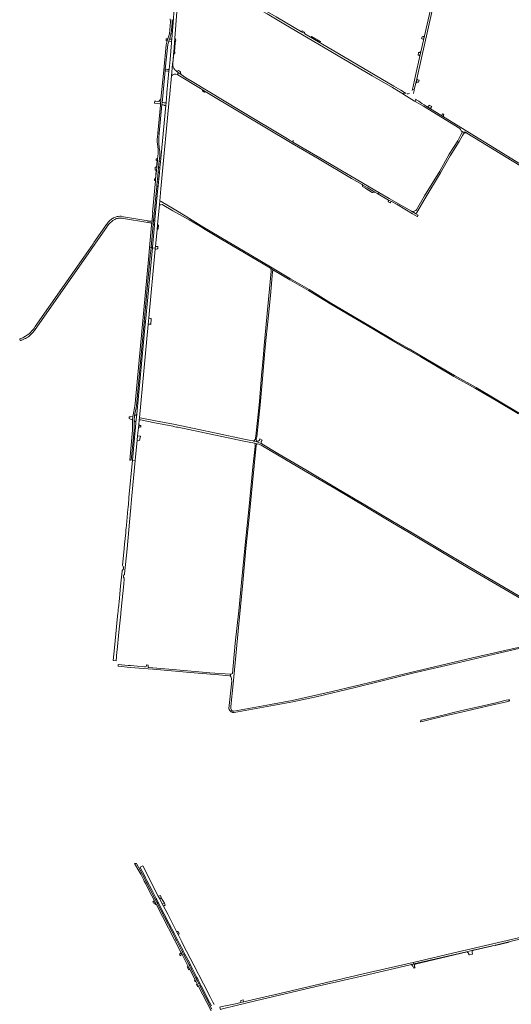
# Model space of a CAD drawing. Header units: metres. Extents: x 166325 to 190320, y 381923 to 404576.
# Tile 592 of 656: x 166478 to 167481, y 396203 to 398211. Entities that reach past the tile are written whole.
import ezdxf

# ---------------------------------------------------------------- set-up
doc = ezdxf.new("R2010")
doc.units = ezdxf.units.M
for name, color, linetype, lineweight in [('B-WE-OG-WATER_BEEK-GV', 8, 'Continuous', 18), ('B-WE-VH-VERHARDING_ASFALT-GV', 8, 'Continuous', 18), ('B-WE-VH-VERHARDING_BETONSTRAATSTEEN-GV', 8, 'Continuous', 18), ('B-WE-VH-VERHARDING_FUNDERING_ZAND-GV', 8, 'Continuous', 18), ('B-WE-VH-VERHARDING_HALFVERHARDING-GV', 8, 'Continuous', 18), ('B-WE-VH-VERHARDING_STRAATBAKSTEEN-GV', 8, 'Continuous', 18)]:
    doc.layers.add(name, color=color, linetype=linetype, lineweight=lineweight)

msp = doc.modelspace()

# ---------------------------------------------------------------- linework, layer by layer
at = {"layer": 'B-WE-OG-WATER_BEEK-GV', "flags": 128}
for points in [[(167352.39, 396792.135), (167381.943, 396798.945), (167420.444, 396808.212), (167443.486, 396813.245), (167468.639, 396819.035), (167476.181, 396820.821), (167476.927, 396821.37), (167477.316, 396821.914), (167477.4, 396822.52), (167477.342, 396822.989), (167477.015, 396823.703), (167476.813, 396823.897), (167476.346, 396823.978), (167475.473, 396823.811), (167470.917, 396822.771), (167451.966, 396818.363), (167432.376, 396813.696), (167386.379, 396803.047), (167363.041, 396797.68), (167341.873, 396792.74), (167321.436, 396787.831), (167300.666, 396783.04), (167298.339, 396782.275), (167296.305, 396781.92)], [(167295.755, 396781.168), (167295.956, 396779.357), (167296.03, 396779.165), (167296.171, 396779.016), (167296.359, 396778.931), (167296.564, 396778.923), (167296.648, 396778.943), (167318.371, 396784.037), (167352.39, 396792.135)]]:
    msp.add_lwpolyline(points, dxfattribs=at)
at = {"layer": 'B-WE-VH-VERHARDING_ASFALT-GV', "flags": 128}
for points in [[(167344.301, 398356.817), (167330.579, 398295.883), (167329.808, 398292.446), (167316.772, 398234.268), (167296.696, 398145.661), (167294.639, 398136.519), (167285.796, 398097.216), (167279.292, 398068.394), (167283.012, 398067.545), (167288.207, 398090.257), (167297.231, 398130.066), (167324.678, 398251.774), (167326.197, 398258.564), (167349.637, 398363.319)], [(166793.332, 398234.1), (166791.108, 398204.735), (166790.51, 398196.837), (166788.546, 398170.902), (166788.233, 398166.773), (166788.008, 398163.79), (166784.957, 398129.573), (166783.051, 398109.29), (166782.737, 398105.947), (166778.625, 398062.198), (166778.484, 398060.703), (166776.689, 398041.597), (166776.13, 398035.65), (166766.021, 397928.097), (166765.361, 397921.073), (166764.294, 397909.727), (166763.244, 397898.549), (166762.088, 397886.253), (166761.473, 397879.709), (166760.701, 397871.497), (166760.578, 397870.192), (166760.303, 397867.262), (166754.234, 397802.669), (166753.248, 397792.171), (166748.982, 397746.776), (166748.883, 397745.716), (166754.901, 397744.958), (166754.902, 397744.965), (166755.245, 397748.611), (166758.516, 397783.339), (166759.336, 397792.041), (166759.44, 397793.158), (166763.164, 397833.046), (166763.947, 397841.43), (166766.239, 397865.982), (166766.957, 397873.614), (166783.987, 398054.605), (166784.246, 398057.352), (166784.473, 398059.763), (166787.943, 398096.644), (166790.167, 398120.289), (166791.006, 398129.211), (166792.003, 398140.814), (166792.393, 398145.353), (166793.947, 398163.434), (166793.965, 398163.665), (166794.725, 398173.153), (166799.049, 398227.187)], [(167060.096, 398182.178), (167059.597, 398182.471), (167052.808, 398186.444), (167001.187, 398216.654), (166983.983, 398226.749), (166980.105, 398228.946), (166971.832, 398233.463), (166971.826, 398233.467), (166968.782, 398235.107)], [(166784.844, 398212.56), (166785.585, 398206.364), (166783.7, 398181.871), (166780.594, 398171.661), (166779.364, 398167.618), (166777.038, 398159.971), (166772.124, 398108.319), (166766.468, 398048.866), (166765.459, 398038.585), (166765.246, 398036.336), (166761.199, 397993.714), (166759.858, 397979.591), (166762.941, 397979.298), (166768.413, 398037.664), (166768.81, 398042.059), (166770.666, 398061.499), (166770.792, 398062.824), (166775.008, 398106.982), (166775.314, 398110.182), (166780.116, 398160.486), (166782.41, 398167.327), (166783.762, 398171.358), (166786.572, 398179.739), (166786.812, 398182.758), (166787.433, 398182.752), (166788.456, 398197.335), (166788.945, 398204.31), (166789.413, 398210.985)], [(166972.717, 398228.451), (166983.047, 398222.672), (167017.208, 398202.741), (167197.267, 398096.756), (167238.744, 398072.451), (167254.446, 398063.175), (167261.279, 398058.879), (167263.471, 398062.203), (167255.498, 398067.105), (167241.525, 398075.324), (167115.543, 398149.569), (167060.096, 398182.178)], [(167266.281, 398060.474), (167264.353, 398061.66), (167263.471, 398062.203), (167261.279, 398058.879), (167262.17, 398058.319), (167283.306, 398045.03), (167283.808, 398044.738), (167284.664, 398044.238), (167286.848, 398047.913), (167286.071, 398048.473), (167285.452, 398048.92)], [(167281.313, 398060.121), (167281.542, 398061.122), (167282.773, 398066.505), (167283.012, 398067.545), (167279.292, 398068.394), (167279.058, 398067.355), (167278.911, 398066.706)], [(167342.907, 398012.742), (167337.274, 398016.203), (167316.577, 398028.923), (167309.735, 398033.128), (167303.21, 398037.138), (167298.508, 398040.193), (167292.252, 398044.592), (167287.108, 398047.725), (167286.848, 398047.913), (167284.664, 398044.238), (167301.634, 398034.34), (167376.18, 397988.71), (167377.67, 397986.93), (167378.52, 397984.03), (167381.485, 397982.268), (167383.18, 397981.26), (167387.48, 397981.64), (167390.587, 397979.731), (167498.31, 397913.55), (167545.18, 397885.11), (167713.43, 397784.38)], [(167622.67, 397842.39), (167546.98, 397887.7), (167499.85, 397916.29), (167342.907, 398012.742)], [(166762.045, 397969.747), (166762.941, 397979.298), (166759.858, 397979.591), (166759.097, 397971.574)], [(166759.266, 397957.503), (166760.621, 397946.152), (166760.961, 397942.015), (166761.025, 397938.145), (166760.497, 397938.18), (166759.453, 397927.102), (166759.078, 397923.127), (166757.85, 397910.096), (166757.207, 397903.274), (166755.573, 397885.941), (166755.238, 397882.521), (166749.061, 397817.59), (166749.595, 397817.521), (166748.442, 397803.664), (166748.184, 397800.565), (166747.561, 397795.31), (166747.23, 397791.734), (166743.011, 397746.088), (166746.118, 397745.798), (166746.142, 397746.024), (166746.242, 397747.099), (166750.574, 397793.851), (166751.293, 397801.531), (166757.775, 397870.444)], [(166763.963, 397943.109), (166763.749, 397945.019), (166762.334, 397957.674)], [(166757.775, 397870.444), (166757.9, 397871.772), (166758.782, 397881.155), (166759.131, 397885.21), (166760.638, 397900.951), (166761.425, 397909.171), (166762.726, 397922.767), (166763.113, 397926.806), (166763.756, 397933.524), (166764.061, 397936.705)], [(166687.922, 397805.85), (166690.012, 397805.51), (166739.646, 397797.443), (166740.198, 397800.735), (166689.825, 397809.181), (166685.395, 397809.924)], [(166654.915, 397792.466), (166652.192, 397788.56), (166629.741, 397756.36), (166627.853, 397753.65), (166609.078, 397726.721), (166569.002, 397669.24), (166510.048, 397585.186), (166508.132, 397582.454)], [(166571.492, 397667.3), (166613.055, 397726.792), (166637.471, 397761.74), (166655.047, 397787.082)], [(166508.291, 397577.11), (166571.492, 397667.3)], [(166478.21, 397559.846), (166479.229, 397556.509), (166479.43, 397556.564), (166479.63, 397556.62)], [(166704.522, 397208.969), (166705.1, 397215.186), (166705.178, 397216.172), (166706.432, 397232.017), (166707.176, 397239.793), (166714.063, 397311.733), (166708.087, 397312.304), (166700.883, 397236.514), (166700.758, 397235.2), (166700.55, 397233.019), (166699.168, 397215.658), (166699.014, 397213.975), (166698.891, 397212.638), (166695.896, 397179.99), (166695.244, 397172.884), (166695.065, 397170.927), (166694.439, 397164.101), (166692.312, 397140.915), (166691.508, 397132.16), (166691.448, 397131.543), (166688.2, 397098.378)], [(166692.17, 397080.187), (166692.171, 397080.192), (166692.215, 397080.748), (166697.325, 397131.539), (166704.522, 397208.969)], [(166687.03, 397086.424), (166684.039, 397055.886), (166682.473, 397039.912), (166681.531, 397030.304), (166679.693, 397011.547), (166679.377, 397008.326), (166678.76, 397002.714), (166678.609, 397001.341), (166676.474, 396980), (166675.758, 396972.847), (166671.419, 396929.472), (166668.757, 396904.121), (166674.726, 396903.289), (166676.537, 396921.356), (166676.891, 396924.883), (166680.615, 396962.032), (166683.039, 396986.217), (166684.241, 396998.203), (166684.491, 397000.701), (166685.192, 397007.686), (166690.348, 397059.973), (166691.349, 397069.837), (166691.142, 397069.832), (166691.236, 397070.94)], [(166689.09, 397089.557), (166688.394, 397088.984)], [(166689.034, 397095.546), (166689.605, 397094.852)], [(166690.051, 397093.387), (166689.809, 397090.906)], [(166689.694, 397074.929), (166689.881, 397076.71)], [(166690.912, 397072.277), (166690.331, 397073.151), (166689.879, 397073.83)], [(166690.847, 397078.423), (166691.514, 397078.925), (166691.852, 397079.36)], [(166870.438, 396192.547), (166845.601, 396240.721), (166843.551, 396244.697), (166843.333, 396245.121), (166840.009, 396251.568), (166839.685, 396252.197), (166838.214, 396255.049), (166838.051, 396255.366), (166827.664, 396275.513), (166824.568, 396281.518), (166824.436, 396281.775), (166812.338, 396305.24), (166810.235, 396309.319), (166797.866, 396333.309), (166797.455, 396334.107), (166796.907, 396335.17), (166796.439, 396336.077), (166758.813, 396409.058), (166758.2, 396410.247), (166755.84, 396414.824), (166755.481, 396415.52), (166735.18, 396454.897), (166733.367, 396458.413), (166724.159, 396476.273), (166716.987, 396488.54), (166716.338, 396489.651), (166714.676, 396489.926), (166713.107, 396489.997), (166712.423, 396489.97), (166712.632, 396489.623), (166721.341, 396475.14), (166725.086, 396468.068), (166730.54, 396457.01), (166732.364, 396453.573), (166735.24, 396448.326), (166742.487, 396434.367), (166753.118, 396413.488), (166754.955, 396409.925), (166756.636, 396406.664), (166807.584, 396307.82), (166809.542, 396304.021), (166821.863, 396280.117), (166825.179, 396273.684), (166835.982, 396252.725), (166838.021, 396248.769), (166840.313, 396244.322), (166843.076, 396238.961), (166868.641, 396189.361)], [(166874.75, 396202.535), (166872.482, 396206.985), (166866.756, 396218.025), (166853.074, 396244.403), (166833.488, 396282.643), (166811.276, 396325.589), (166809.118, 396329.814), (166801.835, 396344.064), (166801.39, 396344.935), (166798.221, 396351.136), (166780.09, 396386.406), (166772.181, 396401.564), (166771.394, 396403.093), (166768.889, 396407.961), (166763.766, 396417.914), (166760.983, 396423.321), (166729.136, 396485.201), (166723.76, 396482.435), (166725.664, 396478.732), (166731.198, 396468.153), (166735.024, 396460.592), (166737.812, 396455.082), (166747.493, 396436.435), (166756.842, 396418.389), (166757.102, 396417.885), (166761.622, 396409.115), (166773.249, 396386.434), (166783.367, 396366.879), (166793.277, 396347.517), (166804.23, 396326.303), (166811.382, 396312.489), (166811.862, 396311.561), (166815.171, 396305.102), (166817.541, 396300.477), (166824.972, 396286.321), (166826.037, 396284.22), (166830.605, 396275.208), (166832.844, 396270.79), (166839.9, 396257.127), (166839.941, 396257.049), (166842.261, 396252.464), (166844.914, 396247.232), (166848.572, 396240.212), (166861.399, 396215.247), (166861.646, 396214.766), (166869.428, 396199.822)]]:
    msp.add_lwpolyline(points, dxfattribs=at)
for points in [[(166927.93, 398025.531), (166829.802, 398084.661), (166816.892, 398092.541), (166807.644, 398098.992), (166802.971, 398102.251), (166802.416, 398102.691), (166799.718, 398098.823), (166800.825, 398098.22), (166847.365, 398070.362), (166851.467, 398067.907), (166856.64, 398064.81), (166926.27, 398022.921), (167033.93, 397958.56), (167088.791, 397926.18), (167155.146, 397887.265), (167165.997, 397880.901), (167176.723, 397874.611), (167178.21, 397873.739), (167184.451, 397870.079), (167188.5, 397867.704), (167189.271, 397867.252), (167202.929, 397859.242), (167209.02, 397855.67), (167210.66, 397858.54), (167090.231, 397928.86), (167035.381, 397961.29), (167035.082, 397961.469), (167034.489, 397961.823), (167030.945, 397963.942), (167024.499, 397967.796)], [(167310.081, 398033.351), (167309.735, 398033.128), (167316.577, 398028.923), (167316.66, 398029.255)], [(166732.033, 397593.755), (166732.132, 397594.831), (166744.577, 397729.134), (166746.118, 397745.798), (166743.011, 397746.088), (166741.438, 397729.078), (166713.599, 397427.919), (166713.144, 397423.64), (166712.496, 397419.518), (166710.339, 397408.404), (166709.247, 397401.795), (166708.581, 397395.015), (166708.495, 397389.104), (166708.655, 397373.979), (166702.802, 397312.809), (166705.907, 397312.512), (166710.338, 397358.818), (166710.453, 397360.013), (166711.787, 397373.959), (166711.558, 397393.312), (166712.579, 397403.456), (166713.174, 397407.144), (166715.522, 397419.196), (166716.2, 397423.105)], [(166740.261, 397589.292), (166740.284, 397589.533), (166741.54, 397602.893), (166754.693, 397742.749), (166754.901, 397744.958), (166748.883, 397745.716), (166748.882, 397745.709), (166734.69, 397594.669), (166734.57, 397593.391), (166734.259, 397590.083), (166716.986, 397406.247), (166715.399, 397389.361), (166714.416, 397378.896), (166712.593, 397359.714), (166712.464, 397358.362), (166708.087, 397312.304), (166714.063, 397311.733), (166718.024, 397353.103), (166718.864, 397361.87), (166720.439, 397378.326), (166720.58, 397379.821), (166720.989, 397384.183), (166722.01, 397395.047), (166722.393, 397399.124)], [(166753.118, 396413.488), (166749.803, 396411.56), (166750.982, 396408.816), (166752.27, 396409.492), (166753.291, 396409.724), (166755.361, 396405.99), (166756.636, 396406.664), (166754.955, 396409.925)], [(167623.05, 396364.273), (167639.791, 396368.103), (167741.356, 396391.729), (167741.436, 396391.748), (167740.58, 396395.19), (167713.153, 396388.823), (167622.471, 396367.773), (167575.135, 396356.722), (167372.571, 396309.434), (167280.567, 396288.148), (167281.339, 396284.734), (167285.203, 396285.631), (167288.031, 396286.287), (167389.403, 396309.834), (167403.373, 396313.089), (167439.113, 396321.416), (167448.625, 396323.633), (167476.176, 396330.052), (167486.983, 396332.57)], [(167125.431, 396248.433), (167178.981, 396260.972), (167274.681, 396283.188), (167276.618, 396283.638), (167281.339, 396284.734), (167280.567, 396288.148), (167178.841, 396264.612), (167124.581, 396251.882), (167000, 396222.869), (166961.36, 396213.792), (166935.389, 396207.777), (166928.32, 396206.14), (166921.68, 396204.602), (166888.03, 396197.341), (166886.337, 396197.009), (166887.806, 396192.379), (166891.696, 396193.368), (166919.57, 396200.452), (166959.06, 396209.622), (167083.261, 396238.691)], [(167283.73, 396282.669), (167283.93, 396283.384), (167284.206, 396284.073), (167284.555, 396284.728), (167284.653, 396284.886), (167285.086, 396285.489), (167285.203, 396285.631), (167281.339, 396284.734), (167276.618, 396283.638), (167277.223, 396283.428), (167277.462, 396283.32), (167278.021, 396283.008), (167278.537, 396282.628), (167279.001, 396282.187), (167279.407, 396281.691), (167279.748, 396281.149), (167280.019, 396280.568), (167280.112, 396280.31), (167282.045, 396276.265), (167284.683, 396276.914), (167283.914, 396279.006), (167283.719, 396279.722), (167283.602, 396280.455), (167283.565, 396281.196), (167283.608, 396281.937)]]:
    msp.add_lwpolyline(points, close=True, dxfattribs=at)
at = {"layer": 'B-WE-VH-VERHARDING_ASFALT-GV'}
for points in [[(167273.252, 398060.326, -0.12620149), (167268.403, 398059.881)], [(166759.097, 397971.574, 0.05337387), (166759.266, 397957.503)], [(166762.334, 397957.674, -0.03371012), (166762.045, 397969.747)], [(166764.061, 397936.705, 0.0368247), (166763.963, 397943.109)], [(166679.281, 397809.72, 0.07643507), (166671.547, 397807.319)], [(166685.395, 397809.924, 0.05746863), (166679.281, 397809.72)], [(166657.411, 397795.679, 0.01174853), (166654.915, 397792.466)], [(166655.047, 397787.082, -0.06122315), (166666.183, 397799.541)], [(166664.755, 397803.497, 0.08824729), (166657.411, 397795.679)], [(166671.547, 397807.319, 0.06388481), (166664.755, 397803.497)], [(166666.183, 397799.541, -0.02767843), (166670.704, 397802.627)], [(166670.704, 397802.627, -0.01942631), (166674.073, 397804.49)], [(166674.073, 397804.49, -0.10495048), (166681.164, 397806.13)], [(166681.164, 397806.13, -0.04555016), (166687.922, 397805.85)], [(166500.378, 397573.168, -0.06588939), (166486.757, 397563.389)], [(166497.38, 397565.292, 0.05740183), (166503.143, 397570.911)], [(166508.132, 397582.454, -0.03294433), (166500.378, 397573.168)], [(166503.143, 397570.911, 0.0332253), (166508.291, 397577.11)], [(166486.757, 397563.389, -0.04831271), (166478.21, 397559.846)], [(166479.63, 397556.62, 0.03048083), (166485.438, 397558.651)], [(166485.438, 397558.651, 0.01474176), (166488.121, 397559.871)], [(166488.121, 397559.871, 0.03545983), (166496.593, 397564.701)], [(166496.593, 397564.701, 0.007113), (166497.38, 397565.292)], [(166688.394, 397088.984, 0.16487165), (166687.03, 397086.424)], [(166688.2, 397098.378, 0.16972635), (166689.034, 397095.546)], [(166689.809, 397090.906, -0.19875327), (166689.09, 397089.557)], [(166689.605, 397094.852, -0.19895718), (166690.051, 397093.387)], [(166689.879, 397073.83, -0.1198988), (166689.694, 397074.929)], [(166689.881, 397076.71, -0.14490579), (166690.847, 397078.423)], [(166691.236, 397070.94, 0.14758004), (166690.912, 397072.277)], [(166691.852, 397079.36, 0.08948362), (166692.17, 397080.187)]]:
    msp.add_lwpolyline(points, format="xyb", dxfattribs=at)
at = {"layer": 'B-WE-VH-VERHARDING_BETONSTRAATSTEEN-GV', "flags": 128}
for points in [[(166791.108, 398204.735), (166788.945, 398204.31), (166788.456, 398197.335), (166790.51, 398196.837)], [(166780.594, 398171.661), (166777.21, 398171.983), (166776.817, 398167.86), (166779.364, 398167.618)], [(166788.546, 398170.902), (166783.762, 398171.358), (166782.41, 398167.327), (166788.233, 398166.773)], [(166797.053, 398170.179), (166795.079, 398172.699), (166794.725, 398173.153), (166793.965, 398163.665), (166793.976, 398163.663), (166795.274, 398163.505)], [(167074.073, 398176.807), (167072.765, 398175.341), (167090.933, 398164.667), (167091.815, 398166.113), (167091.762, 398166.14), (167091.714, 398166.177), (167091.672, 398166.22), (167091.639, 398166.27), (167091.614, 398166.325), (167091.598, 398166.384), (167091.593, 398166.444), (167091.598, 398166.504), (167091.612, 398166.562), (167091.636, 398166.618)], [(167303.034, 398176.576), (167300.415, 398176.38), (167298.968, 398176.271), (167298.148, 398172.632), (167299.402, 398171.962), (167301.709, 398170.728)], [(166795.274, 398163.505), (166793.976, 398163.663), (166793.965, 398163.665), (166793.947, 398163.434), (166792.393, 398145.353), (166794.016, 398145.279)], [(166794.73, 398145.246), (166794.016, 398145.279), (166792.393, 398145.353), (166792.003, 398140.814), (166792.896, 398141.284), (166793.981, 398142.078), (166794.417, 398141.883)], [(167296.696, 398145.661), (167296.004, 398145.547), (167295.09, 398144.966), (167294.792, 398144.615), (167294.535, 398144.477), (167293.459, 398144.169), (167293.165, 398144.215), (167292.926, 398144.252), (167291.821, 398144.276), (167291.151, 398138.906), (167292.02, 398138.867), (167292.769, 398138.833), (167293.268, 398138.605), (167293.932, 398137.837), (167294.105, 398137.166), (167294.639, 398136.519)], [(166783.051, 398109.29), (166780.733, 398109.557), (166776.869, 398110.003), (166775.314, 398110.182), (166775.008, 398106.982), (166776.573, 398106.772), (166780.42, 398106.257), (166782.737, 398105.947)], [(166806.325, 398104.307), (166806.479, 398104.799), (166802.365, 398107.169), (166801.071, 398106.657), (166798.963, 398106.131), (166798.099, 398106.115), (166802.416, 398102.691), (166802.971, 398102.251), (166807.644, 398098.992), (166806.705, 398101.219), (166806.182, 398103.165), (166806.256, 398103.755)], [(167293.366, 398087.256), (167292.306, 398087.602), (167290.03, 398088.345), (167288.792, 398090.124), (167286.998, 398082.211), (167289.052, 398083.849), (167290.853, 398083.459), (167291.908, 398083.231)], [(166851.467, 398067.907), (166850.985, 398065.545), (166851.584, 398065.209), (166855.342, 398063.1), (166856.64, 398064.81)], [(166766.468, 398048.866), (166765.552, 398047.917), (166762.95, 398045.22), (166762.659, 398043.26), (166754.323, 398044.904), (166753.729, 398045.549), (166753.02, 398040.691), (166760.338, 398039.989), (166764, 398038.985), (166765.459, 398038.585)], [(166770.692, 398037.073), (166772.925, 398036.513), (166773.947, 398036.257), (166776.13, 398035.65), (166776.689, 398041.597), (166775.615, 398041.205), (166774.28, 398041.321), (166773.174, 398041.452), (166771.05, 398041.704), (166770.607, 398041.756), (166768.81, 398042.059), (166768.413, 398037.664), (166770.129, 398037.214)], [(167318.625, 398033.901), (167313.657, 398036.336), (167313.283, 398035.892), (167312.411, 398034.854), (167310.081, 398033.351), (167316.66, 398029.255), (167317.192, 398031.392), (167318.12, 398033.016)], [(167343.402, 398017.314), (167343.639, 398017.837), (167341.382, 398019.17), (167341.049, 398018.732), (167340.155, 398017.557), (167339.713, 398017.209), (167339.055, 398016.831), (167337.274, 398016.203), (167342.907, 398012.742), (167342.647, 398014.294), (167342.663, 398014.9), (167342.838, 398016.072)], [(166757.85, 397910.096), (166757.361, 397910.15), (166754.75, 397910.441), (166754.529, 397904.633), (166756.717, 397903.523), (166757.207, 397903.274)], [(166759.453, 397927.102), (166756.835, 397927.022), (166756.551, 397923.525), (166758.628, 397923.198), (166759.078, 397923.127)], [(166764.294, 397909.727), (166761.425, 397909.171), (166760.638, 397900.951), (166763.244, 397898.549)], [(166766.021, 397928.097), (166763.113, 397926.806), (166762.726, 397922.767), (166765.361, 397921.073)], [(166755.573, 397885.941), (166755.015, 397885.999), (166753.561, 397886.151), (166753.524, 397885.647), (166753.337, 397883.067), (166753.308, 397882.667), (166754.574, 397882.571), (166755.238, 397882.521)], [(166760.701, 397871.497), (166757.9, 397871.772), (166757.775, 397870.444), (166760.578, 397870.192)], [(166762.088, 397886.253), (166759.131, 397885.21), (166758.782, 397881.155), (166761.473, 397879.709)], [(166748.184, 397800.565), (166746.141, 397799.81), (166745.765, 397799.865), (166742.671, 397800.32), (166740.198, 397800.735), (166739.646, 397797.443), (166743.42, 397796.83), (166745.794, 397796.597), (166747.561, 397795.31)], [(166754.234, 397802.669), (166751.293, 397801.531), (166750.574, 397793.851), (166753.248, 397792.171)], [(166761.568, 397791.411), (166759.44, 397793.158), (166759.336, 397792.041), (166758.516, 397783.339), (166760.988, 397784.222)], [(166748.982, 397746.776), (166746.242, 397747.099), (166746.142, 397746.024), (166748.882, 397745.709), (166748.883, 397745.716)], [(166760.287, 397748.076), (166759.854, 397748.089), (166756.796, 397748.177), (166755.245, 397748.611), (166754.902, 397744.965), (166754.901, 397744.958), (166754.693, 397742.749), (166756.877, 397743.227), (166758.885, 397743.349), (166759.717, 397743.4)], [(166734.69, 397594.669), (166732.132, 397594.831), (166732.033, 397593.755), (166734.57, 397593.391)], [(166746.628, 397600.902), (166745.743, 397601.186), (166743.311, 397601.968), (166741.54, 397602.893), (166740.284, 397589.533), (166740.261, 397589.292), (166741.775, 397589.714), (166743.767, 397589.682), (166744.261, 397589.674), (166745.638, 397589.571)], [(166725.58, 397382.94), (166725.039, 397383.022), (166723.445, 397383.262), (166722.573, 397383.852), (166720.989, 397384.183), (166720.58, 397379.821), (166722.012, 397379.708), (166722.481, 397380.379), (166725.276, 397380.182), (166725.442, 397380.17)], [(166712.593, 397359.714), (166710.453, 397360.013), (166710.338, 397358.818), (166712.464, 397358.362)], [(166724.366, 397361.471), (166723.056, 397361.566), (166718.864, 397361.87), (166718.024, 397353.103), (166722.402, 397352.91), (166722.878, 397352.889)], [(166757.102, 396417.885), (166755.84, 396414.824), (166758.2, 396410.247), (166758.248, 396410.245), (166758.965, 396410.173), (166759.669, 396410.021), (166760.353, 396409.792), (166761.006, 396409.489), (166761.622, 396409.115)], [(166767.152, 396419.935), (166763.766, 396417.914), (166768.889, 396407.961), (166773.418, 396408.896)], [(167476.755, 396329.571), (167476.176, 396330.052), (167448.625, 396323.633), (167447.852, 396322.837)], [(166807.584, 396307.82), (166807.156, 396307.32), (166806.67, 396306.877), (166806.21, 396306.543), (166803.957, 396305.436), (166805.786, 396301.845), (166807.265, 396302.702), (166809.542, 396304.021)], [(166811.862, 396311.561), (166811.382, 396312.489), (166810.235, 396309.319), (166812.338, 396305.24), (166815.171, 396305.102)], [(167390.743, 396309.529), (167390.693, 396309.547), (167390.057, 396309.729), (167389.403, 396309.834), (167288.031, 396286.287), (167285.203, 396285.631), (167285.086, 396285.489), (167284.653, 396284.886)], [(167401.127, 396308.635), (167401.266, 396309.539), (167401.554, 396310.941), (167402.237, 396312.208), (167402.267, 396312.264), (167403.373, 396313.089), (167389.403, 396309.834), (167390.057, 396309.729), (167390.693, 396309.547), (167390.743, 396309.529), (167391.35, 396309.266), (167391.921, 396308.931), (167392.448, 396308.529), (167392.922, 396308.067), (167393.338, 396307.552), (167393.688, 396306.99), (167393.968, 396306.39), (167394.106, 396305.995), (167394.508, 396304.365), (167394.684, 396303.494), (167395.827, 396303.786), (167401.67, 396305.195), (167401.82, 396305.227)], [(167440.351, 396321.088), (167439.113, 396321.416), (167403.373, 396313.089), (167402.267, 396312.264), (167402.237, 396312.208)], [(166826.037, 396284.22), (166824.436, 396281.775), (166824.568, 396281.518), (166827.664, 396275.513), (166830.605, 396275.208)], [(166821.863, 396280.117), (166820.028, 396279.01), (166823.122, 396273.141), (166825.179, 396273.684)], [(166835.982, 396252.725), (166835.483, 396251.875), (166835.098, 396251.42), (166834.768, 396251.256), (166836.018, 396248.857), (166836.822, 396249.014), (166838.021, 396248.769)], [(166839.941, 396257.049), (166839.9, 396257.127), (166838.214, 396255.049), (166839.685, 396252.197), (166842.261, 396252.464)], [(166840.313, 396244.322), (166839.076, 396242.992), (166841.148, 396239.032), (166843.076, 396238.961)], [(166844.914, 396247.232), (166844.806, 396246.773), (166844.597, 396246.197), (166844.315, 396245.653), (166843.964, 396245.15), (166843.551, 396244.697), (166845.601, 396240.721), (166847.215, 396240.682), (166847.597, 396240.668), (166847.969, 396240.576), (166848.313, 396240.408), (166848.572, 396240.212)], [(166934.262, 396210.182), (166933.815, 396211.556), (166929.292, 396210.497), (166929.258, 396208.947), (166928.32, 396206.14), (166935.389, 396207.777)]]:
    msp.add_lwpolyline(points, close=True, dxfattribs=at)
for points in [[(166792.896, 398141.284), (166792.003, 398140.814), (166791.006, 398129.211), (166790.167, 398120.289)], [(166791.062, 398114.41), (166790.859, 398116.334), (166790.648, 398118.027), (166790.859, 398122.287), (166792.896, 398141.284)], [(166790.167, 398120.289), (166787.943, 398096.644)], [(166799.718, 398098.823), (166802.416, 398102.691), (166798.099, 398106.115), (166796.731, 398107.2), (166794.876, 398108.672)]]:
    msp.add_lwpolyline(points, dxfattribs=at)
at = {"layer": 'B-WE-VH-VERHARDING_BETONSTRAATSTEEN-GV'}
for points in [[(166790.167, 398120.289, 0.10088581), (166791.062, 398114.41)], [(166794.876, 398108.672, -0.11756026), (166791.062, 398114.41)], [(166787.943, 398096.644, -0.33137239), (166799.718, 398098.823)]]:
    msp.add_lwpolyline(points, format="xyb", dxfattribs=at)
at = {"layer": 'B-WE-VH-VERHARDING_FUNDERING_ZAND-GV', "flags": 128}
for points in [[(167390.587, 397979.731), (167387.48, 397981.64), (167383.18, 397981.26), (167381.485, 397982.268), (167378.879, 397977.197), (167372.06, 397963.93), (167354.485, 397936.493), (167335.122, 397901.852), (167304.139, 397851.677), (167287.404, 397822.903), (167286.037, 397821.784), (167284.504, 397820.905), (167282.848, 397820.289), (167281.163, 397819.96), (167279.448, 397819.904), (167277.745, 397820.122), (167285.674, 397815.475), (167286.25, 397815.146), (167288.264, 397817.479), (167304.47, 397845.393), (167336.713, 397898.512), (167356.641, 397933.131)], [(167356.641, 397933.131), (167374.63, 397962.47), (167381.252, 397974.462), (167383.24, 397978.061)], [(167497.375, 397408.513), (167451.387, 397435.687), (167409.147, 397460.582), (167365.392, 397485.134), (167297.734, 397524.957), (167272.864, 397539.55), (167238.381, 397558.894), (167203.592, 397579.864), (167156.999, 397607.135), (167114.517, 397632.298), (167068.952, 397660.441), (167030.752, 397682.072), (166993.258, 397704.52), (166949.417, 397730.43), (166888.425, 397766.647), (166848.292, 397790.635), (166819.206, 397808.514), (166793.071, 397824.58), (166766.596, 397839.897), (166763.947, 397841.43), (166763.164, 397833.046), (166766.068, 397833.391), (166769.011, 397833.74), (166790.952, 397821.33), (166823.948, 397803.05), (166846.957, 397788.885), (166853.236, 397785.132), (166887.09, 397764.897), (166948.082, 397728.68), (166990.128, 397703.832), (166996.045, 397700.302), (167029.417, 397680.322), (167067.617, 397658.691), (167113.182, 397630.548), (167155.664, 397605.385), (167202.257, 397578.114), (167237.046, 397557.144), (167245.784, 397552.242), (167271.529, 397537.8), (167296.399, 397523.207), (167364.057, 397483.384), (167407.812, 397458.832), (167450.052, 397433.937), (167496.04, 397406.763)], [(167534.72, 397013.064), (167396.338, 397094.151), (167334.745, 397130.819), (167275.134, 397166.18), (167274.174, 397166.75), (167236.238, 397189.391), (167185.591, 397219.534), (167124.632, 397255.757), (167061.723, 397292.849), (167005.003, 397326.182), (166972.057, 397345.733), (166961.964, 397349.652), (166956.07, 397351.384), (166954.878, 397351.734), (166946.656, 397353.587), (166936.292, 397355.655), (166833.903, 397377.142), (166791.767, 397386.017), (166755.022, 397392.77), (166724.314, 397398.75), (166722.393, 397399.124), (166722.01, 397395.047), (166724.419, 397394.552), (166754.131, 397388.45), (166790.876, 397381.697), (166794.89, 397380.852), (166798.098, 397380.176), (166800.572, 397379.656), (166935.401, 397351.335), (166957.25, 397347.416), (166962.893, 397346.041), (166966.092, 397345.224), (166971.08, 397343.285), (167004.026, 397323.734), (167060.746, 397290.401), (167123.655, 397253.309), (167184.614, 397217.086), (167235.261, 397186.943), (167273.197, 397164.302), (167333.768, 397128.371), (167395.361, 397091.703), (167533.743, 397010.616)], [(167525.442, 396936.926), (167467.787, 396924.055), (167401.962, 396909.114), (167247.092, 396872.457), (167206.762, 396862.722), (167115.31, 396840.941), (167033.953, 396822.419), (166990.13, 396814.253), (166915.006, 396800.553), (166912.649, 396800.912), (166910.426, 396802.824), (166909.14, 396806.27), (166908.957, 396810.153), (166913.564, 396856.67), (166919.268, 396913.637), (166925.946, 396985.525), (166933.485, 397062.177), (166939.268, 397132.293), (166946.297, 397195.902), (166953.381, 397265.998), (166960.801, 397342.542), (166960.854, 397343.092), (166961.545, 397344.706), (166962.893, 397346.041), (166957.25, 397347.416), (166958.286, 397344.756), (166958.346, 397342.726), (166958.406, 397340.698), (166953.829, 397297.98), (166946.294, 397218.86), (166937.862, 397139.566), (166930.793, 397062.77), (166925.296, 397005.007), (166918.109, 396938.971), (166912.198, 396877.277), (166911.157, 396876.44), (166909.302, 396876.18), (166907.888, 396876.223), (166908.996, 396871.042), (166910.282, 396867.518), (166910.615, 396864.939), (166910.695, 396862.527), (166906.131, 396818.009), (166905.136, 396806.368), (166905.52, 396803.915), (166906.844, 396801.64), (166909.62, 396798.914), (166912.648, 396797.868), (166916.016, 396798.092), (167035.296, 396819.566), (167082.91, 396830.114), (167162.394, 396848.799), (167207.041, 396860.021), (167280.148, 396877.898), (167374.63, 396900.078), (167455.592, 396918.882), (167546.082, 396939.706)]]:
    msp.add_lwpolyline(points, dxfattribs=at)
at = {"layer": 'B-WE-VH-VERHARDING_FUNDERING_ZAND-GV'}
msp.add_lwpolyline([(167383.24, 397978.061, -0.26321889), (167390.587, 397979.731)], format="xyb", dxfattribs=at)
at = {"layer": 'B-WE-VH-VERHARDING_FUNDERING_ZAND-GV', "flags": 128}
for points in [[(166759.078, 397923.127), (166758.628, 397923.198), (166757.361, 397910.15), (166757.85, 397910.096)], [(166757.207, 397903.274), (166756.717, 397903.523), (166755.015, 397885.999), (166755.573, 397885.941)], [(167232.06, 397846.12), (167210.66, 397858.54), (167209.02, 397855.67), (167230.45, 397843.07), (167230.649, 397842.966), (167236.688, 397839.794), (167248.063, 397833.821), (167279.678, 397814.961), (167289.057, 397809.707), (167290.829, 397812.527), (167286.25, 397815.146), (167285.674, 397815.475), (167277.745, 397820.122), (167261.826, 397829.452)], [(167230.649, 397842.966), (167230.747, 397841.468), (167229.935, 397839.684), (167233.753, 397837.48), (167234.743, 397838.413), (167235.581, 397839.365), (167236.688, 397839.794)], [(166960.839, 397354.369), (166961.991, 397359.844), (166968.63, 397425.431), (166973.211, 397478.506), (166976.839, 397519.635), (166979.482, 397549.603), (166984.581, 397594.931), (166989.562, 397648.308), (166993.823, 397696.401), (166994.237, 397697.99), (166996.045, 397700.302), (166990.128, 397703.832), (166990.867, 397702.254), (166991.377, 397699.798), (166991.459, 397698.321), (166984.537, 397625.801), (166977.042, 397546.307), (166974.753, 397520.464), (166971.618, 397485.064), (166967.383, 397432.487), (166960.246, 397361.436), (166959.456, 397357.845), (166959.071, 397356.854), (166958.265, 397354.779), (166956.07, 397351.384), (166961.964, 397349.652), (166961.029, 397351.381)], [(166972.91, 397353.371), (166967.922, 397356.358), (166967.687, 397353.746), (166967.141, 397352.97), (166966.875, 397352.763), (166964.633, 397350.979), (166961.029, 397351.381), (166961.964, 397349.652), (166972.057, 397345.733), (166971.05, 397348.469), (166971.091, 397350.539)], [(166907.888, 396876.223), (166866.192, 396878.883), (166790.778, 396885.755), (166741.825, 396889.667), (166740.843, 396889.794), (166740.308, 396890.538), (166740.225, 396891.808), (166740.277, 396893.549), (166740.309, 396894.642), (166737.091, 396894.796), (166736.822, 396892.911), (166735.896, 396891.677), (166734.707, 396891.145), (166732.731, 396890.97), (166704.01, 396893.65), (166699.635, 396894.064), (166692.526, 396894.736), (166679.31, 396895.986), (166679.035, 396892.454), (166679.55, 396892.397), (166703.55, 396889.75), (166749.729, 396885.924), (166834.369, 396879.095), (166884.275, 396874.568), (166905.902, 396872.796), (166908.996, 396871.042)]]:
    msp.add_lwpolyline(points, close=True, dxfattribs=at)
at = {"layer": 'B-WE-VH-VERHARDING_HALFVERHARDING-GV', "flags": 128}
for points in [[(166765.643, 396424.303), (166760.983, 396423.321), (166763.766, 396417.914), (166767.152, 396419.935)], [(166773.418, 396408.896), (166768.889, 396407.961), (166771.394, 396403.093), (166775.057, 396404.954)]]:
    msp.add_lwpolyline(points, close=True, dxfattribs=at)
at = {"layer": 'B-WE-VH-VERHARDING_STRAATBAKSTEEN-GV', "flags": 128}
for points in [[(167059.122, 398185.576), (167054.652, 398188.177), (167054.533, 398188.079), (167054.538, 398188.013), (167054.531, 398187.947), (167054.514, 398187.883), (167054.487, 398187.823), (167054.45, 398187.768), (167054.404, 398187.721), (167054.351, 398187.681), (167054.293, 398187.651), (167054.229, 398187.631), (167054.164, 398187.622), (167054.098, 398187.624), (167054.033, 398187.637), (167053.971, 398187.66), (167053.914, 398187.694), (167053.864, 398187.737), (167053.821, 398187.787), (167053.158, 398186.908), (167052.808, 398186.444), (167059.597, 398182.471), (167060.096, 398182.178), (167059.876, 398182.945)], [(167036.453, 397963.571), (167035.819, 397963.955), (167034.489, 397961.823), (167035.082, 397961.469)], [(166709.247, 397401.795), (166704.008, 397400.949), (166701.794, 397400.591), (166701.463, 397397.22), (166704.359, 397396.323), (166708.581, 397395.015)], [(166801.47, 396351.295), (166798.221, 396351.136), (166801.39, 396344.935), (166803.346, 396346.67)]]:
    msp.add_lwpolyline(points, close=True, dxfattribs=at)
for points in [[(167189.271, 397867.252), (167188.5, 397867.704), (167184.451, 397870.079), (167178.21, 397873.739), (167176.723, 397874.611), (167176.998, 397874.367), (167177.241, 397874.091), (167177.448, 397873.787)], [(167177.564, 397870.972), (167183.943, 397867.009), (167186.701, 397865.296), (167189.829, 397863.353), (167197.246, 397858.436), (167198.868, 397858.79), (167200.944, 397859.021), (167202.929, 397859.242), (167189.271, 397867.252)], [(166712.579, 397403.456), (166711.558, 397393.312)], [(166715.399, 397389.361), (166716.986, 397406.247)]]:
    msp.add_lwpolyline(points, dxfattribs=at)
at = {"layer": 'B-WE-VH-VERHARDING_STRAATBAKSTEEN-GV'}
for points in [[(167177.448, 397873.787, -0.25292576), (167177.564, 397870.972)], [(166711.558, 397393.312, -0.15949357), (166715.399, 397389.361)], [(166716.986, 397406.247, -0.14498605), (166712.579, 397403.456)]]:
    msp.add_lwpolyline(points, format="xyb", dxfattribs=at)

doc.saveas('drawing.dxf')
